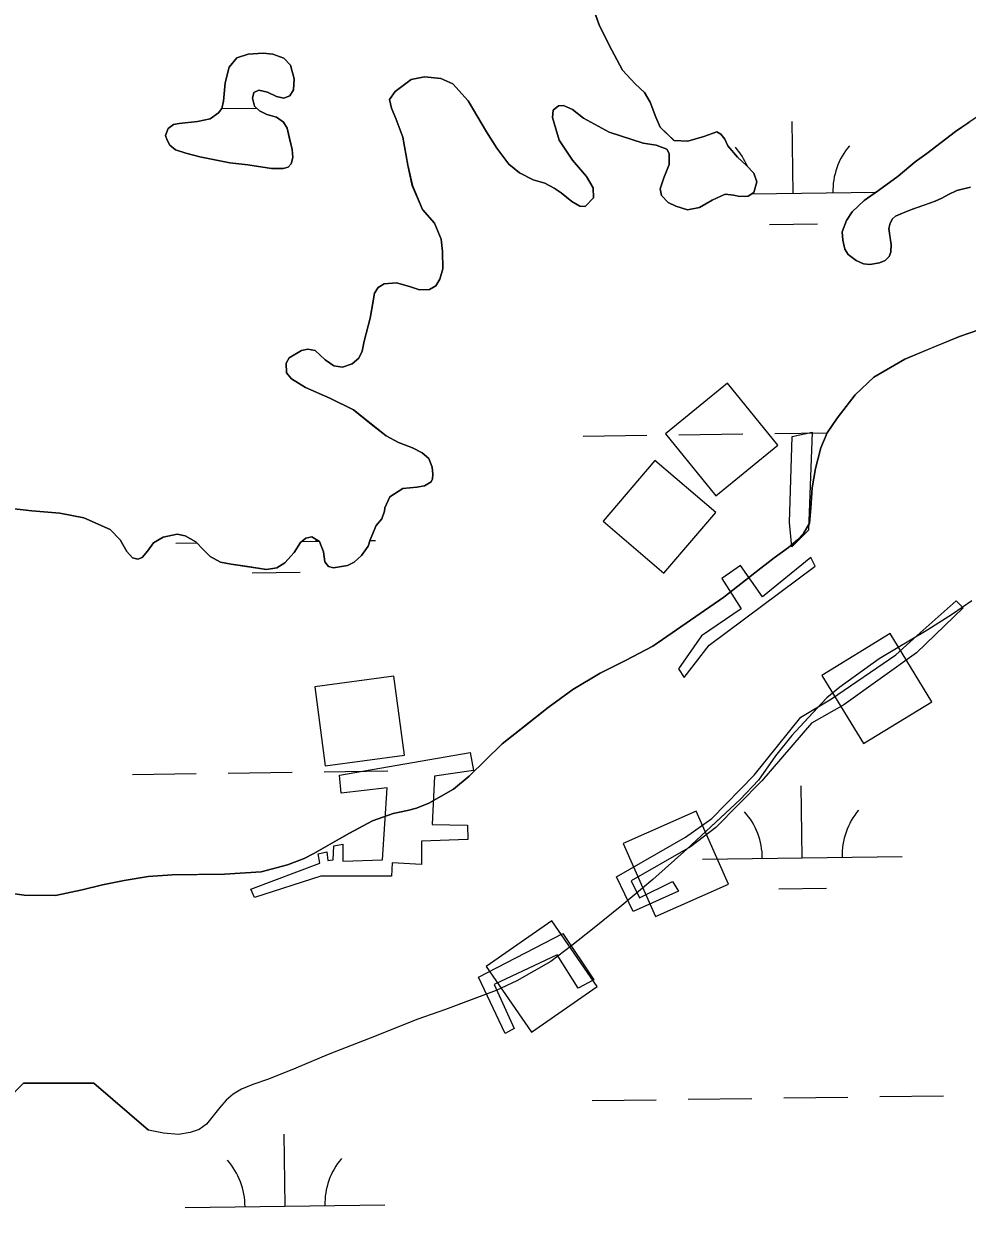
# Model space of a CAD drawing. Extents: x 3767014 to 3805179, y 361544 to 387384.
# Drawn here: x 3778550 to 3779023, y 369446 to 370042 of the extents above; entities that cross this region are included whole.
import ezdxf

# ---------------------------------------------------------------- set-up
doc = ezdxf.new("R2010")
doc.units = 0
for name, color, linetype in [('V-BLDG-OTLN', 7, 'Continuous'), ('V-CHAN-DOCK', 7, 'Continuous'), ('V-GRID-MAJR', 7, 'Continuous'), ('V-TOPO-SHOR', 7, 'Continuous'), ('V-WETL-SWMP', 7, 'Continuous')]:
    doc.layers.add(name, color=color, linetype=linetype)

msp = doc.modelspace()

# ---------------------------------------------------------------- linework, layer by layer
at = {"layer": 'V-BLDG-OTLN'}
for points in [[(3778896.987, 369805.716), (3778928.001, 369830.978), (3778902.739, 369861.992), (3778871.725, 369836.73)], [(3778870.881, 369766.907), (3778896.887, 369797.299), (3778866.495, 369823.305), (3778840.489, 369792.913)], [(3778984.221, 369736.66), (3778950.097, 369715.79), (3778970.968, 369681.666), (3779005.092, 369702.537)], [(3778701.39, 369670.458), (3778741.035, 369675.764), (3778735.73, 369715.41), (3778696.084, 369710.105)], [(3778887.087, 369647.779), (3778850.521, 369631.565), (3778866.736, 369594.998), (3778903.302, 369611.213)], [(3778814.792, 369592.825), (3778781.92, 369570.035), (3778804.711, 369537.162), (3778837.583, 369559.953)]]:
    msp.add_lwpolyline(points, close=True, dxfattribs=at)
at = {"layer": 'V-CHAN-DOCK'}
for points in [[(3778945.142, 369837.573), (3778943.334, 369788.48), (3778935.054, 369780.184), (3778933.782, 369792.243), (3778935.154, 369835.375), (3778945.142, 369837.573)], [(3778899.955, 369764.203), (3778909.591, 369749.132), (3778889.742, 369735.574), (3778878.255, 369719.008), (3778881.089, 369714.787), (3778893.66, 369730.895), (3778946.701, 369770.526), (3778944.548, 369774.763), (3778920.364, 369755.151), (3778909.349, 369770.773), (3778899.955, 369764.203)], [(3778878.273, 369607.75), (3778855.61, 369597.537), (3778847.283, 369614.884), (3778881.697, 369634.846), (3778895.024, 369644.145), (3778916.235, 369665.731), (3778939.504, 369694.778), (3778954.876, 369704.031), (3778987.096, 369726.084), (3778997.872, 369735.808), (3779017.336, 369753.158), (3779020.836, 369749.636), (3778997.405, 369727.118), (3778960.998, 369700.963), (3778944.942, 369691.792), (3778920.009, 369662.899), (3778896.988, 369639.609), (3778884.257, 369629.934), (3778854.547, 369612.918), (3778858.657, 369604.439), (3778875.228, 369612.551), (3778878.273, 369607.75)], [(3778664.021, 369608.701), (3778698.608, 369621.742), (3778697.809, 369626.404), (3778702.073, 369627.485), (3778702.573, 369623.01), (3778705.293, 369623.469), (3778705.704, 369630.498), (3778710.075, 369631.192), (3778710.089, 369622.709), (3778729.963, 369623.491), (3778732.29, 369659.53), (3778709.348, 369656.72), (3778708.441, 369665.766), (3778773.882, 369677.135), (3778775.664, 369668.109), (3778756.038, 369665.285), (3778754.879, 369641.172), (3778772.635, 369640.731), (3778772.811, 369633.619), (3778749.528, 369632.75), (3778749.521, 369621.146), (3778734.878, 369621.857), (3778734.454, 369615.316), (3778699.157, 369615.32), (3778665.879, 369604.554), (3778664.021, 369608.701)], [(3778778.124, 369564.616), (3778820.29, 369586.525), (3778835.877, 369563.409), (3778828.083, 369559.219), (3778817.433, 369575.923), (3778786.013, 369561.009), (3778795.919, 369538.923), (3778791.397, 369536.472), (3778778.124, 369564.616)]]:
    msp.add_lwpolyline(points, dxfattribs=at)
at = {"layer": 'V-GRID-MAJR'}
msp.add_spline([(3779203.688, 367075.819), (3779120.863, 373133.445), (3779038.002, 379193.674), (3778955.14, 385253.903), (3778955.104, 385256.504)], degree=3, dxfattribs=at)
at = {"layer": 'V-TOPO-SHOR'}
for points in [[(3778835.74, 370049.439), (3778838.673, 370041.044), (3778844.815, 370028.834), (3778850.22, 370018.843), (3778856.622, 370011.895), (3778861.301, 370007.631), (3778864.05, 370002.83), (3778866.866, 369995.212), (3778869.03, 369990.3), (3778876.012, 369983.561), (3778882.928, 369983.245), (3778890.952, 369985.488), (3778897.414, 369987.984), (3778899.486, 369986.77), (3778901.401, 369984.187), (3778903.042, 369980.822), (3778907.852, 369975.199), (3778912.333, 369971.123), (3778916.032, 369967.224), (3778917.5, 369962.88), (3778916.075, 369957.588), (3778913.103, 369955.665), (3778909.022, 369955.466), (3778905.886, 369956.267), (3778901.692, 369956.65), (3778895.144, 369953.76), (3778888.81, 369950.1), (3778882.805, 369948.882)], [(3778662.52, 369971.426), (3778674.354, 369969.577), (3778680.201, 369969.526), (3778682.714, 369970.269), (3778684.332, 369971.868), (3778685.128, 369975.102), (3778684.837, 369978.991), (3778683.647, 369983.737), (3778682.232, 369989.741), (3778680.405, 369992.715), (3778676.934, 369995.261), (3778672.13, 369996.506), (3778668.478, 369998.462), (3778665.983, 370000.835), (3778664.912, 370004.704), (3778665.525, 370007.547), (3778668.128, 370008.681), (3778672.435, 370007.815), (3778676.875, 370005.585), (3778680.692, 370004.802), (3778683.684, 370005.947), (3778685.462, 370008.915), (3778685.714, 370014.473), (3778683.891, 370021.248), (3778680.686, 370024.772), (3778675.181, 370026.779), (3778670.299, 370027.244), (3778662.713, 370026.765), (3778657.011, 370024.871), (3778653.229, 370020.296), (3778651.279, 370012.454), (3778650.337, 370003.275), (3778649.548, 369999.65), (3778647.949, 369997.37), (3778643.734, 369994.442), (3778637.436, 369993.116), (3778628.206, 369992.109), (3778625.394, 369991.552), (3778622.717, 369989.539), (3778621.343, 369985.998), (3778622.177, 369983.778), (3778623.506, 369981.277), (3778626.389, 369978.914), (3778631.596, 369977.191), (3778638.46, 369975.313), (3778653.536, 369972.374), (3778662.52, 369971.426)], [(3778882.805, 369948.882), (3778876.919, 369950.684), (3778873.077, 369952.535), (3778869.684, 369955.956), (3778869.016, 369959.345), (3778870.923, 369964.94), (3778873.581, 369971.529), (3778873.642, 369976.98), (3778872.42, 369979.19), (3778867.013, 369981.295), (3778860.566, 369982.303), (3778843.59, 369987.724), (3778830.667, 369994.706), (3778825.109, 369999.048), (3778820.679, 370001.079), (3778818.152, 370000.919), (3778815.477, 369998.81), (3778815.182, 369995.005), (3778818.576, 369983.798), (3778825.25, 369973.644), (3778832.265, 369965.544), (3778835.521, 369959.783), (3778835.738, 369954.921), (3778831.562, 369950.537), (3778828.933, 369950.666), (3778824.882, 369953.097), (3778819.52, 369957.344), (3778816.055, 369959.693), (3778811.322, 369962.204), (3778805.538, 369963.814), (3778798.637, 369967.342), (3778793.367, 369971.787), (3778787.332, 369979.716), (3778782.164, 369987.96), (3778772.922, 370003.502), (3778765.316, 370011.977), (3778759.217, 370014.551), (3778751.016, 370015.518), (3778744.336, 370014.086), (3778736.306, 370008.145), (3778733.584, 370004.088), (3778734.467, 369999.826), (3778736.738, 369994.626), (3778740.281, 369985.174), (3778742.765, 369971.217), (3778744.965, 369961.053), (3778750.128, 369949.013), (3778756.138, 369942.152), (3778759.354, 369934.153), (3778760.089, 369927.941), (3778760.302, 369919.38), (3778758.774, 369914.182), (3778756.718, 369910.725), (3778753.55, 369908.993), (3778748.592, 369908.774), (3778743.584, 369910.498), (3778737.117, 369912.286), (3778730.801, 369911.838), (3778727.827, 369910.013), (3778726.051, 369907.047), (3778725.027, 369901.182), (3778723.829, 369894.534), (3778720.899, 369883.17), (3778719.758, 369878.08), (3778718.093, 369874.535), (3778714.853, 369871.729), (3778710.026, 369870.15), (3778705.729, 369870.726), (3778701.371, 369873.732), (3778696.292, 369878.377), (3778692.573, 369879.162), (3778689.38, 369878.402), (3778683.338, 369874.746), (3778681.749, 369872.08), (3778681.868, 369867.314), (3778684.475, 369864.164), (3778691.393, 369859.956), (3778703.597, 369854.514), (3778715.422, 369848.673), (3778724.358, 369841.593), (3778731.902, 369835.648), (3778738.118, 369832.297), (3778744.997, 369829.645), (3778749.923, 369827.235), (3778753.208, 369824.3), (3778754.871, 369820.056), (3778755.252, 369816.464), (3778755.014, 369814.22), (3778754.369, 369812.743), (3778751.012, 369810.715), (3778747.234, 369810.038), (3778740.144, 369809.374), (3778733.627, 369805.225), (3778731.134, 369799.712), (3778730.981, 369798.053), (3778729.619, 369794.125), (3778726.877, 369790.846), (3778723.842, 369783.665), (3778722.848, 369780.526), (3778719.557, 369775.869), (3778715.846, 369772.371)], [(3779024.568, 369960.203), (3779017.58, 369958.468), (3779013.527, 369956.513), (3779010.156, 369954.671), (3779006.777, 369953.123), (3779001.356, 369951.233), (3778995.451, 369949.134), (3778990.518, 369947.254), (3778986.944, 369945.605), (3778985.512, 369944.298), (3778984.198, 369942.216), (3778983.581, 369939.467), (3778984.286, 369934.699), (3778984.853, 369931.49), (3778984.654, 369927.679), (3778983.733, 369925.41), (3778981.83, 369923.411), (3778978.928, 369922.264), (3778974.064, 369921.557), (3778970.834, 369921.869), (3778967.183, 369923.439), (3778963.3, 369926.468), (3778961.573, 369929.16), (3778960.486, 369933.624), (3778960.283, 369937.915), (3778962.393, 369943.434), (3778965.311, 369947.804), (3778971.322, 369953.518), (3778978.424, 369958.479), (3778988.306, 369965.655), (3778996.817, 369972.895), (3779002.572, 369977.042), (3779016.947, 369988.04), (3779023.765, 369992.699)], [(3778541.256, 369607.017), (3778550.505, 369605.694), (3778566.32, 369605.6), (3778579.636, 369608.451), (3778589.855, 369610.935), (3778600.669, 369613.045), (3778612.744, 369615.088), (3778624.749, 369615.967), (3778637.164, 369616.08), (3778650.836, 369616.321), (3778669.24, 369617.456), (3778682.443, 369620.884), (3778690.803, 369624.098), (3778695.692, 369626.547), (3778703.534, 369631.106), (3778713.481, 369636.785), (3778724.972, 369642.888), (3778735.355, 369646.638), (3778742.593, 369648.174), (3778747.121, 369649.354), (3778753.175, 369651.733), (3778758.244, 369654.67), (3778765.61, 369658.832), (3778773.501, 369665.33), (3778789.98, 369681.55), (3778800.732, 369690.06), (3778813.003, 369699.773), (3778825.394, 369708.713), (3778839.066, 369716.811), (3778851.712, 369723.233), (3778865.407, 369730.362), (3778900.885, 369755.006), (3778916.497, 369767.032), (3778926.202, 369774.642), (3778933.35, 369779.864), (3778937.815, 369783.661), (3778940.841, 369786.84), (3778943.815, 369792.054), (3778944.501, 369799.638), (3778945.224, 369809.646), (3778946.83, 369819.29), (3778949.484, 369829.639), (3778952.693, 369837.188), (3778957.651, 369844.585), (3778966.775, 369856.159), (3778976.063, 369865.022), (3778991.552, 369874.136), (3779006.341, 369880.225), (3779018.921, 369885.386), (3779038.349, 369892.171)], [(3778715.846, 369772.371), (3778712.575, 369770.831), (3778705.5, 369769.583), (3778702.952, 369770.3), (3778701.144, 369772.592), (3778700.435, 369777.636), (3778698.457, 369782.842), (3778694.701, 369785.183), (3778691.604, 369784.425), (3778688.933, 369782.218), (3778685.743, 369777.37), (3778681.104, 369772.096), (3778677.174, 369769.663), (3778671.937, 369768.852), (3778662.363, 369770.272), (3778654.253, 369771.531), (3778648.973, 369772.471), (3778643.742, 369775.359), (3778640.353, 369778.584), (3778636.457, 369782.578), (3778631.223, 369785.66), (3778627.114, 369786.434), (3778620.141, 369784.997), (3778615.349, 369782.056), (3778612.334, 369777.99), (3778609.688, 369774.714), (3778607.568, 369773.882), (3778604.824, 369774.593), (3778601.922, 369777.831), (3778598.567, 369783.588), (3778593.572, 369788.818), (3778580.479, 369794.725), (3778568.351, 369797.053), (3778554.406, 369798.071), (3778544.254, 369799.281)], [(3779025.1, 369753.029), (3779015.563, 369746.392), (3779003.148, 369738.517), (3778978.768, 369724.044), (3778959.038, 369709.878), (3778952.574, 369704.482), (3778947.375, 369699.018), (3778941.136, 369692.364), (3778934.996, 369685.714), (3778926.907, 369675.425), (3778918.379, 369663.378), (3778909.208, 369653.646), (3778896.787, 369642.087), (3778882.369, 369628.828), (3778865.383, 369613.569), (3778849.894, 369600.478), (3778835.247, 369588.669), (3778824.876, 369580.459), (3778814.304, 369572.535), (3778797.277, 369562.801), (3778787.014, 369558.086), (3778773.08, 369552.794), (3778761.641, 369548.535), (3778747.791, 369543.73), (3778723.776, 369534.117), (3778702.735, 369525.933), (3778686.607, 369519.131), (3778672.871, 369513.651), (3778665.078, 369510.937), (3778659.416, 369508.566), (3778655.303, 369506.137), (3778651.791, 369503.042), (3778648.584, 369499.374), (3778641.901, 369491.062), (3778638.182, 369488.446), (3778633.758, 369486.884), (3778627.864, 369485.96), (3778620.381, 369486.552), (3778612.875, 369488.016)], [(3777926.849, 369581.855), (3778040.998, 369573.069), (3778067.34, 369590.641), (3778120.024, 369616.999), (3778172.708, 369634.571), (3778242.954, 369669.715), (3778278.077, 369678.501), (3778321.98, 369678.501), (3778339.541, 369634.571), (3778357.103, 369608.213), (3778418.568, 369573.069), (3778444.91, 369546.712), (3778462.471, 369520.354), (3778515.155, 369493.996), (3778541.497, 369502.782), (3778550.278, 369511.568), (3778585.401, 369511.568), (3778612.875, 369488.016)]]:
    msp.add_lwpolyline(points, dxfattribs=at)
at = {"layer": 'V-WETL-SWMP'}
for p, q in [((3778649.473, 369999.542), (3778667.085, 369999.786)), ((3778935.612, 369957.082), (3778935.112, 369993.079)), ((3778901.602, 369956.61), (3778902.054, 369956.616)), ((3778914.847, 369956.794), (3778977.254, 369957.661)), ((3778923.828, 369941.486), (3778947.826, 369941.819)), ((3778830.446, 369835.539), (3778862.443, 369835.983)), ((3778878.442, 369836.205), (3778910.439, 369836.65)), ((3778926.437, 369836.872), (3778952.727, 369837.237)), ((3778626.579, 369781.96), (3778636.92, 369782.103)), ((3778689.681, 369782.836), (3778698.275, 369782.956)), ((3778723.729, 369783.309), (3778726.569, 369783.349)), ((3778664.79, 369767.058), (3778688.787, 369767.391)), ((3779025.1, 369753.029), (3779015.563, 369746.391)), ((3779015.563, 369746.391), (3779003.147, 369738.518)), ((3779003.147, 369738.518), (3778978.768, 369724.044)), ((3778978.768, 369724.044), (3778959.038, 369709.879)), ((3778959.038, 369709.879), (3778952.575, 369704.481)), ((3778952.575, 369704.481), (3778941.137, 369692.364)), ((3778941.137, 369692.364), (3778934.996, 369685.713)), ((3778934.996, 369685.713), (3778926.907, 369675.425)), ((3778926.907, 369675.425), (3778918.378, 369663.379)), ((3778700.767, 369667.547), (3778732.764, 369667.992)), ((3778604.777, 369666.214), (3778636.774, 369666.658)), ((3778652.772, 369666.88), (3778684.769, 369667.325)), ((3778918.378, 369663.379), (3778909.208, 369653.647)), ((3778940.233, 369624.439), (3778939.733, 369660.436)), ((3778909.208, 369653.647), (3778882.369, 369628.829)), ((3778882.369, 369628.829), (3778865.382, 369613.568)), ((3778890.238, 369623.745), (3778990.228, 369625.134)), ((3778865.382, 369613.568), (3778849.893, 369600.478)), ((3778928.449, 369608.843), (3778952.446, 369609.176)), ((3778849.893, 369600.478), (3778835.246, 369588.67)), ((3778835.246, 369588.67), (3778824.876, 369580.459)), ((3778824.876, 369580.459), (3778814.304, 369572.535)), ((3778814.304, 369572.535), (3778797.277, 369562.802)), ((3778797.277, 369562.802), (3778787.014, 369558.086)), ((3778787.014, 369558.086), (3778761.641, 369548.535)), ((3778761.641, 369548.535), (3778747.791, 369543.731)), ((3778747.791, 369543.731), (3778723.777, 369534.116)), ((3778723.777, 369534.116), (3778702.735, 369525.933)), ((3778702.735, 369525.933), (3778686.606, 369519.132)), ((3778686.606, 369519.132), (3778672.87, 369513.652)), ((3778672.87, 369513.652), (3778665.079, 369510.937)), ((3778585.401, 369511.568), (3778550.278, 369511.568)), ((3778612.875, 369488.016), (3778585.401, 369511.568)), ((3778659.415, 369508.566), (3778655.303, 369506.137)), ((3778665.079, 369510.937), (3778659.415, 369508.566)), ((3778651.791, 369503.043), (3778648.583, 369499.374)), ((3778655.303, 369506.137), (3778651.791, 369503.043)), ((3778835.067, 369502.896), (3778867.064, 369503.34)), ((3778883.063, 369503.562), (3778915.06, 369504.007)), ((3778931.058, 369504.229), (3778963.055, 369504.674)), ((3778979.053, 369504.896), (3779011.05, 369505.34)), ((3778648.583, 369499.374), (3778641.901, 369491.061)), ((3778641.901, 369491.061), (3778638.182, 369488.447)), ((3778620.38, 369486.552), (3778612.875, 369488.016)), ((3778627.864, 369485.961), (3778620.38, 369486.552)), ((3778633.759, 369486.883), (3778627.864, 369485.961)), ((3778638.182, 369488.447), (3778633.759, 369486.883)), ((3778681.195, 369450.011), (3778680.695, 369486.008)), ((3778631.2, 369449.317), (3778731.19, 369450.706))]:
    msp.add_line(p, q, dxfattribs=at)
for points in [[(3778748.591, 369908.773), (3778753.55, 369908.993), (3778756.719, 369910.726), (3778758.775, 369914.183), (3778760.302, 369919.38), (3778760.09, 369927.941), (3778759.353, 369934.152), (3778756.138, 369942.152), (3778750.128, 369949.012), (3778744.964, 369961.052), (3778742.766, 369971.218), (3778740.28, 369985.174), (3778736.737, 369994.625), (3778734.467, 369999.826), (3778733.583, 370004.087), (3778736.306, 370008.145), (3778744.335, 370014.086), (3778751.016, 370015.517), (3778759.217, 370014.551), (3778765.315, 370011.976), (3778772.922, 370003.501), (3778782.164, 369987.96), (3778787.332, 369979.717), (3778793.368, 369971.787), (3778798.637, 369967.342), (3778805.538, 369963.813), (3778811.321, 369962.204), (3778816.055, 369959.693), (3778819.52, 369957.345), (3778824.881, 369953.097), (3778828.932, 369950.666), (3778831.563, 369950.536), (3778835.738, 369954.922), (3778835.521, 369959.784), (3778832.264, 369965.544), (3778825.25, 369973.645), (3778818.575, 369983.798), (3778815.183, 369995.005), (3778815.478, 369998.809), (3778818.152, 370000.919), (3778820.679, 370001.079), (3778825.109, 369999.047), (3778830.667, 369994.706), (3778843.591, 369987.725), (3778860.565, 369982.304), (3778867.014, 369981.295), (3778872.42, 369979.19), (3778873.642, 369976.981), (3778873.582, 369971.529), (3778870.922, 369964.941), (3778869.016, 369959.346), (3778869.684, 369955.956), (3778873.078, 369952.535), (3778876.92, 369950.683), (3778882.805, 369948.882), (3778888.81, 369950.101), (3778895.144, 369953.761), (3778901.691, 369956.649), (3778905.887, 369956.266), (3778909.021, 369955.467), (3778913.104, 369955.665), (3778916.074, 369957.588), (3778917.501, 369962.879), (3778916.031, 369967.223), (3778912.333, 369971.123), (3778907.852, 369975.198), (3778903.041, 369980.822), (3778901.401, 369984.188), (3778899.487, 369986.769), (3778897.413, 369987.984), (3778890.953, 369985.488), (3778882.929, 369983.246), (3778876.011, 369983.561), (3778869.03, 369990.3), (3778866.865, 369995.211), (3778864.049, 370002.831), (3778861.302, 370007.63), (3778856.622, 370011.895), (3778850.22, 370018.843), (3778844.815, 370028.833), (3778838.673, 370041.043), (3778832.603, 370058.219)], [(3779028.856, 369996.145), (3779016.948, 369988.039), (3779002.573, 369977.041), (3778996.817, 369972.895), (3778988.305, 369965.655), (3778978.425, 369958.478), (3778971.322, 369953.518), (3778965.311, 369947.804), (3778962.392, 369943.435), (3778960.283, 369937.915), (3778960.486, 369933.624), (3778961.573, 369929.159), (3778963.3, 369926.468), (3778967.182, 369923.439), (3778970.834, 369921.869), (3778974.064, 369921.558), (3778978.929, 369922.264), (3778981.83, 369923.41), (3778983.733, 369925.41), (3778984.654, 369927.678), (3778984.853, 369931.491), (3778983.581, 369939.467), (3778984.197, 369942.216), (3778985.513, 369944.299), (3778986.945, 369945.604), (3778990.517, 369947.254), (3778995.451, 369949.134), (3779006.777, 369953.124), (3779010.156, 369954.672), (3779013.528, 369956.513), (3779017.581, 369958.468), (3779024.568, 369960.203)], [(3778544.254, 369799.281), (3778554.407, 369798.072), (3778568.352, 369797.054), (3778580.48, 369794.725), (3778593.572, 369788.819), (3778598.568, 369783.588), (3778601.922, 369777.831), (3778604.825, 369774.593), (3778607.568, 369773.882), (3778609.689, 369774.713), (3778612.334, 369777.991), (3778615.348, 369782.056), (3778620.142, 369784.997), (3778627.115, 369786.435), (3778631.223, 369785.66), (3778636.458, 369782.577), (3778640.353, 369778.585), (3778643.742, 369775.359), (3778648.972, 369772.471), (3778654.252, 369771.531), (3778671.936, 369768.853), (3778677.173, 369769.663), (3778681.103, 369772.096), (3778685.743, 369777.37), (3778688.933, 369782.218), (3778691.604, 369784.426), (3778694.7, 369785.184), (3778698.456, 369782.843), (3778700.434, 369777.636), (3778701.143, 369772.591), (3778702.952, 369770.3), (3778705.5, 369769.584), (3778712.575, 369770.83), (3778715.847, 369772.37), (3778719.557, 369775.869), (3778722.848, 369780.525), (3778723.842, 369783.665), (3778726.877, 369790.845), (3778729.618, 369794.125), (3778730.981, 369798.052), (3778731.135, 369799.711), (3778733.627, 369805.224), (3778740.144, 369809.375), (3778747.233, 369810.037), (3778751.013, 369810.715), (3778754.369, 369812.744), (3778755.014, 369814.22), (3778755.251, 369816.465), (3778754.87, 369820.057), (3778753.208, 369824.299), (3778749.923, 369827.235), (3778744.997, 369829.645), (3778738.118, 369832.297), (3778731.902, 369835.648), (3778715.422, 369848.674), (3778703.597, 369854.514), (3778691.393, 369859.956), (3778684.475, 369864.165), (3778681.867, 369867.313), (3778681.749, 369872.08), (3778683.338, 369874.747), (3778689.38, 369878.401), (3778692.573, 369879.161), (3778696.292, 369878.377), (3778701.371, 369873.733), (3778705.728, 369870.725), (3778710.025, 369870.15), (3778714.853, 369871.729), (3778718.093, 369874.535), (3778719.758, 369878.08), (3778720.898, 369883.17), (3778723.829, 369894.534), (3778726.051, 369907.048), (3778727.827, 369910.012), (3778730.8, 369911.838), (3778737.116, 369912.286), (3778743.584, 369910.499), (3778748.591, 369908.773)], [(3779038.349, 369892.17), (3779018.921, 369885.385), (3778991.553, 369874.135), (3778976.063, 369865.022), (3778966.775, 369856.159), (3778957.652, 369844.585), (3778952.693, 369837.187), (3778949.484, 369829.638), (3778946.83, 369819.29), (3778945.225, 369809.647), (3778944.502, 369799.638), (3778943.816, 369792.054), (3778940.841, 369786.839), (3778937.815, 369783.661), (3778933.35, 369779.864), (3778926.203, 369774.643), (3778916.497, 369767.031), (3778900.885, 369755.005), (3778865.408, 369730.363), (3778851.712, 369723.234), (3778839.066, 369716.811), (3778825.394, 369708.712), (3778813.004, 369699.773), (3778789.979, 369681.55), (3778773.501, 369665.331), (3778765.61, 369658.831), (3778753.175, 369651.733), (3778747.122, 369649.353), (3778742.592, 369648.174), (3778735.355, 369646.637), (3778724.971, 369642.888), (3778713.481, 369636.784), (3778695.691, 369626.547), (3778690.804, 369624.098), (3778682.444, 369620.885), (3778669.239, 369617.455), (3778650.836, 369616.321), (3778624.75, 369615.968), (3778612.744, 369615.089), (3778600.668, 369613.045), (3778589.856, 369610.935), (3778579.635, 369608.451), (3778566.319, 369605.6), (3778550.504, 369605.695)], [(3778550.504, 369605.695), (3778541.256, 369607.018)]]:
    msp.add_lwpolyline(points, dxfattribs=at)
msp.add_lwpolyline([(3778674.354, 369969.576), (3778662.521, 369971.427), (3778653.535, 369972.374), (3778638.46, 369975.314), (3778631.595, 369977.191), (3778626.389, 369978.913), (3778623.505, 369981.277), (3778622.177, 369983.777), (3778621.343, 369985.997), (3778622.717, 369989.538), (3778625.395, 369991.552), (3778628.206, 369992.109), (3778637.436, 369993.116), (3778643.735, 369994.441), (3778647.949, 369997.37), (3778649.549, 369999.65), (3778650.336, 370003.274), (3778651.279, 370012.454), (3778653.228, 370020.296), (3778657.012, 370024.87), (3778662.713, 370026.765), (3778670.299, 370027.244), (3778675.181, 370026.78), (3778680.686, 370024.773), (3778683.891, 370021.248), (3778685.714, 370014.474), (3778685.462, 370008.915), (3778683.684, 370005.948), (3778680.692, 370004.803), (3778676.874, 370005.585), (3778672.435, 370007.814), (3778668.127, 370008.682), (3778665.525, 370007.546), (3778664.913, 370004.705), (3778665.983, 370000.835), (3778668.477, 369998.461), (3778672.13, 369996.506), (3778676.934, 369995.261), (3778680.406, 369992.716), (3778682.233, 369989.741), (3778684.837, 369978.992), (3778685.128, 369975.103), (3778684.331, 369971.869), (3778682.714, 369970.27), (3778680.2, 369969.526)], close=True, dxfattribs=at)
for centre, start, end in [((3778880.368, 369956.789), 23.179514, 41.567696), ((3778990.843, 369958.324), 140.024034, 181.567693), ((3778880.368, 369956.789), 0.024037, 0.810706), ((3778731.805, 369783.896), 179.790372, 181.567693), ((3778884.989, 369624.147), 0.024037, 41.567696), ((3778995.464, 369625.681), 140.024034, 181.567693), ((3778625.951, 369449.719), 0.024037, 41.567696), ((3778736.426, 369451.253), 140.024034, 181.567693)]:
    msp.add_arc(centre, 35.246, start, end, dxfattribs=at)

doc.saveas('drawing.dxf')
